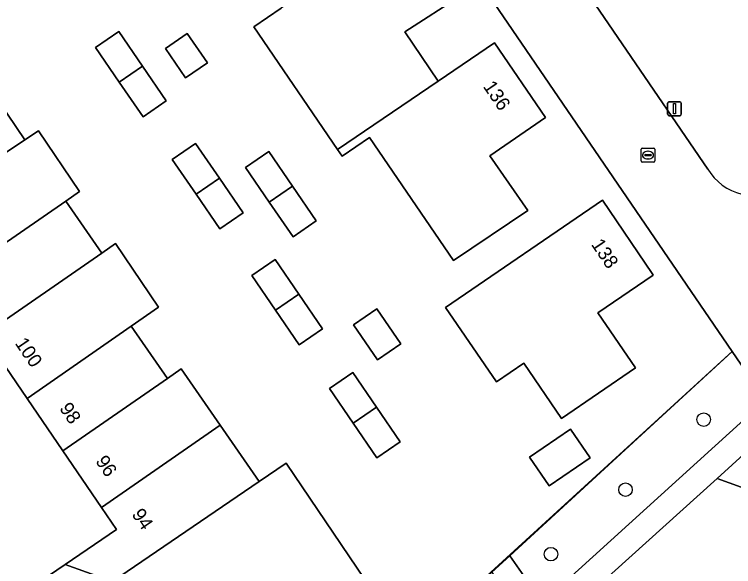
# Model space of a CAD drawing. Extents: x 155275 to 156265, y 382654 to 383635.
# Drawn here: x 155692.4 to 155744.4, y 383017.5 to 383057.5 of the extents above; entities that cross this region are included whole.
import ezdxf

# ---------------------------------------------------------------- set-up
doc = ezdxf.new("R2010")
doc.units = 0
for name, color, linetype in [('IMGEO_Boom', 7, 'Continuous'), ('IMGEO_Erf', 7, 'Continuous'), ('IMGEO_Groenvoorziening', 7, 'Continuous'), ('IMGEO_Hek', 7, 'Continuous'), ('IMGEO_Kolk', 7, 'Continuous'), ('IMGEO_Lichtmast', 7, 'Continuous'), ('IMGEO_Pand', 7, 'Continuous'), ('IMGEO_Pand_nummerreeks', 7, 'Continuous'), ('IMGEO_Rijbaan_lokaal_open', 7, 'Continuous'), ('IMGEO_Voetpad_open', 7, 'Continuous')]:
    doc.layers.add(name, color=color, linetype=linetype)

msp = doc.modelspace()

# ---------------------------------------------------------------- linework, layer by layer
at = {"layer": 'IMGEO_Boom'}
for centre in [(155742.258, 383028.167), (155736.594, 383023.093), (155731.196, 383018.428)]:
    msp.add_circle(centre, 0.489, dxfattribs=at)
at = {"layer": 'IMGEO_Erf'}
for points in [[(155690.537, 383052.201), (155693.104, 383048.412), (155694.094, 383049.075), (155697.056, 383044.67), (155696.069, 383043.986), (155698.679, 383040.217), (155699.679, 383040.909), (155702.791, 383036.298), (155700.812, 383034.927), (155703.432, 383031.146), (155704.418, 383031.829), (155707.242, 383027.753), (155710.066, 383023.677), (155712.03, 383025.016), (155717.732, 383016.589), (155711.204, 383012.165), (155718.485, 383009.487), (155726.911, 383017.112), (155728.227, 383018.316), (155744.315, 383033.097), (155718.801, 383070.448)], [(155724.738, 383058.919), (155720.619, 383056.222), (155723.038, 383052.657), (155727.119, 383055.427), (155730.812, 383050.023), (155726.78, 383047.266), (155729.519, 383043.309), (155724.141, 383039.676), (155718.05, 383048.591), (155716.072, 383047.239), (155715.75, 383047.71), (155709.682, 383056.592), (155711.666, 383057.944)], [(155789.359, 383013.087), (155760.829, 383023.394), (155755.874, 383025.193), (155749.193, 383027.585), (155747.309, 383022.428), (155743.229, 383023.907), (155725.512, 383007.937), (155726.966, 383007.327), (155782.231, 382987.328), (155790.577, 383010.55)]]:
    msp.add_lwpolyline(points, dxfattribs=at)
for points in [[(155703.348, 383051.246), (155701.667, 383050.083), (155699.944, 383052.591), (155698.221, 383055.099), (155699.908, 383056.254), (155701.629, 383053.749)], [(155704.868, 383056.106), (155706.324, 383053.981), (155704.745, 383052.9), (155703.289, 383055.025)], [(155705.473, 383048.142), (155707.189, 383045.642), (155708.912, 383043.132), (155707.232, 383041.977), (155705.507, 383044.483), (155703.781, 383046.989)], [(155710.774, 383047.583), (155712.493, 383045.063), (155714.202, 383042.557), (155712.522, 383041.399), (155710.806, 383043.91), (155709.089, 383046.421)], [(155734.925, 383044.041), (155738.514, 383038.744), (155738.604, 383038.612), (155734.591, 383035.9), (155737.306, 383031.923), (155731.961, 383028.248), (155729.237, 383032.258), (155727.258, 383030.901), (155723.562, 383036.29)], [(155711.227, 383039.751), (155712.934, 383037.245), (155714.646, 383034.731), (155712.972, 383033.587), (155711.256, 383036.097), (155709.539, 383038.607)], [(155718.584, 383036.188), (155720.329, 383033.643), (155718.643, 383032.493), (155716.9, 383035.029)], [(155716.847, 383031.576), (155718.561, 383029.07), (155720.277, 383026.559), (155718.582, 383025.405), (155716.87, 383027.917), (155715.157, 383030.428)], [(155732.617, 383027.479), (155734.04, 383025.41), (155731.069, 383023.368), (155729.646, 383025.437)]]:
    msp.add_lwpolyline(points, close=True, dxfattribs=at)
at = {"layer": 'IMGEO_Groenvoorziening'}
msp.add_lwpolyline([(155711.557, 383120.441), (155710.18, 383118.898), (155700.795, 383107.463), (155705.355, 383100.781), (155723.942, 383073.542), (155742.553, 383046.304)], dxfattribs=at)
msp.add_lwpolyline([(155746.721, 383029.574), (155744.315, 383033.097), (155728.227, 383018.316), (155730.577, 383014.918)], close=True, dxfattribs=at)
msp.add_arc((155745.875, 383048.233), 3.842, 210.1453, 303.8057, dxfattribs=at)
at = {"layer": 'IMGEO_Hek'}
msp.add_lwpolyline([(155744.315, 383033.096), (155744.085, 383032.886), (155718.923, 383009.888), (155718.555, 383009.551), (155718.537, 383009.535), (155718.485, 383009.487)], dxfattribs=at)
at = {"layer": 'IMGEO_Kolk'}
for p, q in [((155737.723, 383046.885), (155737.723, 383047.737)), ((155737.798, 383047.811), (155738.65, 383047.811)), ((155738.211, 383047.591), (155738.236, 383047.591)), ((155738.724, 383047.737), (155738.724, 383046.885)), ((155737.982, 383047.305), (155737.982, 383047.317)), ((155738.42, 383047.268), (155738.022, 383047.268)), ((155738.025, 383047.354), (155738.423, 383047.354)), ((155738.466, 383047.317), (155738.466, 383047.305)), ((155738.65, 383046.811), (155737.798, 383046.811)), ((155738.234, 383047.031), (155738.209, 383047.031))]:
    msp.add_line(p, q, dxfattribs=at)
for points in [[(155737.723, 383046.885), (155737.723, 383047.737)], [(155737.798, 383047.811), (155738.65, 383047.811)], [(155738.724, 383047.737), (155738.724, 383046.885)], [(155738.65, 383046.811), (155737.798, 383046.811)]]:
    msp.add_lwpolyline(points, dxfattribs=at)
for centre, radius, start, end in [((155737.8, 383047.735), 0.0765, 91.552, 178.448), ((155737.8, 383047.735), 0.0765, 91.552, 178.448), ((155738.648, 383047.735), 0.0765, 1.552, 88.448), ((155738.648, 383047.735), 0.0765, 1.552, 88.448), ((155738.022, 383047.314), 0.0403, 85.8775, 175.7526), ((155738.019, 383047.304), 0.0366, 178.938, 274.7102), ((155738.423, 383047.311), 0.043, 264.8664, 352.4533), ((155738.427, 383047.316), 0.0386, 1.7309, 96.639), ((155737.8, 383046.887), 0.0765, 181.552, 268.448), ((155737.8, 383046.887), 0.0765, 181.552, 268.448), ((155738.648, 383046.887), 0.0765, 271.552, 358.448), ((155738.648, 383046.887), 0.0765, 271.552, 358.448)]:
    msp.add_arc(centre, radius, start, end, dxfattribs=at)
for centre, major_axis, ratio, start_param, end_param in [((155738.21, 383047.311), (-0.387, 0.002), 0.722429, 4.712389, 7.853982), ((155738.235, 383047.311), (-0.39, 0.002), 0.717154, 1.570796, 4.712389)]:
    msp.add_ellipse(centre, major_axis=major_axis, ratio=ratio, start_param=start_param, end_param=end_param, dxfattribs=at)
at = {"layer": 'IMGEO_Lichtmast'}
for p, q in [((155739.642, 383050.263), (155739.642, 383051.063)), ((155739.642, 383051.063), (155739.642, 383050.263)), ((155739.742, 383051.163), (155740.532, 383051.163)), ((155740.532, 383051.163), (155739.742, 383051.163)), ((155740.632, 383051.063), (155740.632, 383050.263)), ((155740.632, 383050.263), (155740.632, 383051.063)), ((155740.532, 383050.163), (155739.742, 383050.163)), ((155739.742, 383050.163), (155740.532, 383050.163))]:
    msp.add_line(p, q, dxfattribs=at)
msp.add_lwpolyline([(155740.062, 383051.038), (155740.212, 383051.038), (155740.212, 383050.288), (155740.062, 383050.288), (155740.062, 383051.038)], dxfattribs=at)
for centre, start, end in [((155739.742, 383051.063), 90, 180), ((155739.742, 383051.063), 90, 180), ((155740.532, 383051.063), 0, 90), ((155740.532, 383051.063), 360, 90), ((155739.742, 383050.263), 180, 270), ((155739.742, 383050.263), 180, 270), ((155740.532, 383050.263), 270, 0), ((155740.532, 383050.263), 270, 0)]:
    msp.add_arc(centre, 0.1, start, end, dxfattribs=at)
at = {"layer": 'IMGEO_Pand'}
for points in [[(155720.619, 383056.222), (155724.738, 383058.919), (155721.028, 383064.342), (155716.95, 383061.568), (155711.666, 383057.944), (155709.682, 383056.592), (155715.75, 383047.71), (155723.038, 383052.657)], [(155698.221, 383055.099), (155699.944, 383052.591), (155701.629, 383053.749), (155699.908, 383056.254)], [(155704.868, 383056.106), (155703.289, 383055.025), (155704.745, 383052.9), (155706.324, 383053.981)], [(155727.119, 383055.427), (155723.038, 383052.657), (155715.75, 383047.71), (155716.072, 383047.239), (155718.05, 383048.591), (155724.141, 383039.676), (155729.519, 383043.309), (155726.78, 383047.266), (155730.812, 383050.023)], [(155701.629, 383053.749), (155699.944, 383052.591), (155701.667, 383050.083), (155703.348, 383051.246)], [(155693.104, 383048.412), (155690.537, 383052.201), (155681.898, 383046.35), (155684.447, 383042.615)], [(155696.069, 383043.986), (155697.056, 383044.67), (155694.094, 383049.075), (155693.104, 383048.412), (155684.447, 383042.615), (155687.544, 383038.078)], [(155703.781, 383046.989), (155705.507, 383044.483), (155707.189, 383045.642), (155705.473, 383048.142)], [(155709.089, 383046.421), (155710.806, 383043.91), (155712.493, 383045.063), (155710.774, 383047.583)], [(155707.189, 383045.642), (155705.507, 383044.483), (155707.232, 383041.977), (155708.912, 383043.132)], [(155712.493, 383045.063), (155710.806, 383043.91), (155712.522, 383041.399), (155714.202, 383042.557)], [(155698.679, 383040.217), (155696.069, 383043.986), (155687.544, 383038.078), (155690.125, 383034.298)], [(155734.925, 383044.041), (155723.562, 383036.29), (155727.258, 383030.901), (155729.237, 383032.258), (155731.961, 383028.248), (155737.306, 383031.923), (155734.591, 383035.9), (155738.604, 383038.612), (155738.514, 383038.744)], [(155700.812, 383034.927), (155702.791, 383036.298), (155699.679, 383040.909), (155698.679, 383040.217), (155690.125, 383034.298), (155693.265, 383029.698)], [(155709.539, 383038.607), (155711.256, 383036.097), (155712.934, 383037.245), (155711.227, 383039.751)], [(155712.934, 383037.245), (155711.256, 383036.097), (155712.972, 383033.587), (155714.646, 383034.731)], [(155716.9, 383035.029), (155718.643, 383032.493), (155720.329, 383033.643), (155718.584, 383036.188)], [(155703.432, 383031.146), (155700.812, 383034.927), (155693.265, 383029.698), (155695.858, 383025.899)], [(155707.242, 383027.753), (155704.418, 383031.829), (155703.432, 383031.146), (155695.858, 383025.899), (155698.654, 383021.803)], [(155715.157, 383030.428), (155716.87, 383027.917), (155718.561, 383029.07), (155716.847, 383031.576)], [(155718.561, 383029.07), (155716.87, 383027.917), (155718.582, 383025.405), (155720.277, 383026.559)], [(155749.193, 383027.585), (155747.84, 383028.105), (155743.229, 383023.907), (155747.309, 383022.428)], [(155710.066, 383023.677), (155707.242, 383027.753), (155698.654, 383021.803), (155699.743, 383020.208), (155696.032, 383017.676), (155699.445, 383016.436)], [(155732.617, 383027.479), (155729.646, 383025.437), (155731.069, 383023.368), (155734.04, 383025.41)], [(155712.03, 383025.016), (155710.066, 383023.677), (155699.445, 383016.436), (155711.204, 383012.165), (155717.732, 383016.589)]]:
    msp.add_lwpolyline(points, close=True, dxfattribs=at)
at = {"layer": 'IMGEO_Rijbaan_lokaal_open'}
for points in [[(155705.355, 383100.781), (155700.795, 383107.463), (155696.789, 383102.582), (155698.621, 383099.93), (155698.65, 383099.944), (155718.801, 383070.448), (155744.315, 383033.097), (155746.721, 383029.574), (155747.84, 383028.105), (155749.193, 383027.585), (155755.874, 383025.193), (155756.4, 383026.63), (155757.762, 383030.353), (155760.94, 383029.184), (155761.44, 383030.472), (155761.488, 383030.572), (155754.044, 383033.378), (155749.542, 383038.194), (155752.158, 383040.632), (155755.794, 383044.021), (155762.866, 383050.613), (155768.485, 383055.851), (155772.949, 383060.012)], [(155742.553, 383046.304), (155723.942, 383073.542), (155705.355, 383100.781)]]:
    msp.add_lwpolyline(points, dxfattribs=at)
msp.add_arc((155745.875, 383048.233), 3.842, 210.1453, 303.8057, dxfattribs=at)
at = {"layer": 'IMGEO_Voetpad_open'}
msp.add_lwpolyline([(155685.053, 383010.212), (155696.032, 383017.676), (155699.743, 383020.208), (155698.654, 383021.803), (155695.858, 383025.899), (155693.265, 383029.698), (155690.125, 383034.298)], dxfattribs=at)
msp.add_lwpolyline([(155743.229, 383023.907), (155747.84, 383028.105), (155746.721, 383029.574), (155730.577, 383014.918), (155728.227, 383018.316), (155726.911, 383017.112), (155729.253, 383013.733), (155722.833, 383007.888), (155718.485, 383009.487), (155711.204, 383012.165), (155699.445, 383016.436), (155696.032, 383017.676), (155685.053, 383010.212), (155695.816, 383006.356), (155713.788, 382999.781), (155712.896, 382998.895), (155714.822, 382998.195), (155716.007, 382999.258), (155724.202, 383006.739), (155725.512, 383007.937)], close=True, dxfattribs=at)

# ---------------------------------------------------------------- texts
at = {"layer": 'IMGEO_Pand_nummerreeks'}
for s, rotation, p in [('136', 304.3486, (155726.245, 383052.275)), ('138', 304.1194, (155734.069, 383040.847)), ('100', 304.32, (155692.356, 383033.69)), ('98', 304.32, (155695.572, 383028.977)), ('96', 304.32, (155698.184, 383025.151)), ('94', 304.32, (155700.807, 383021.309))]:
    msp.add_text(s, height=1, rotation=rotation, dxfattribs=at).set_placement(p)

doc.saveas('drawing.dxf')
